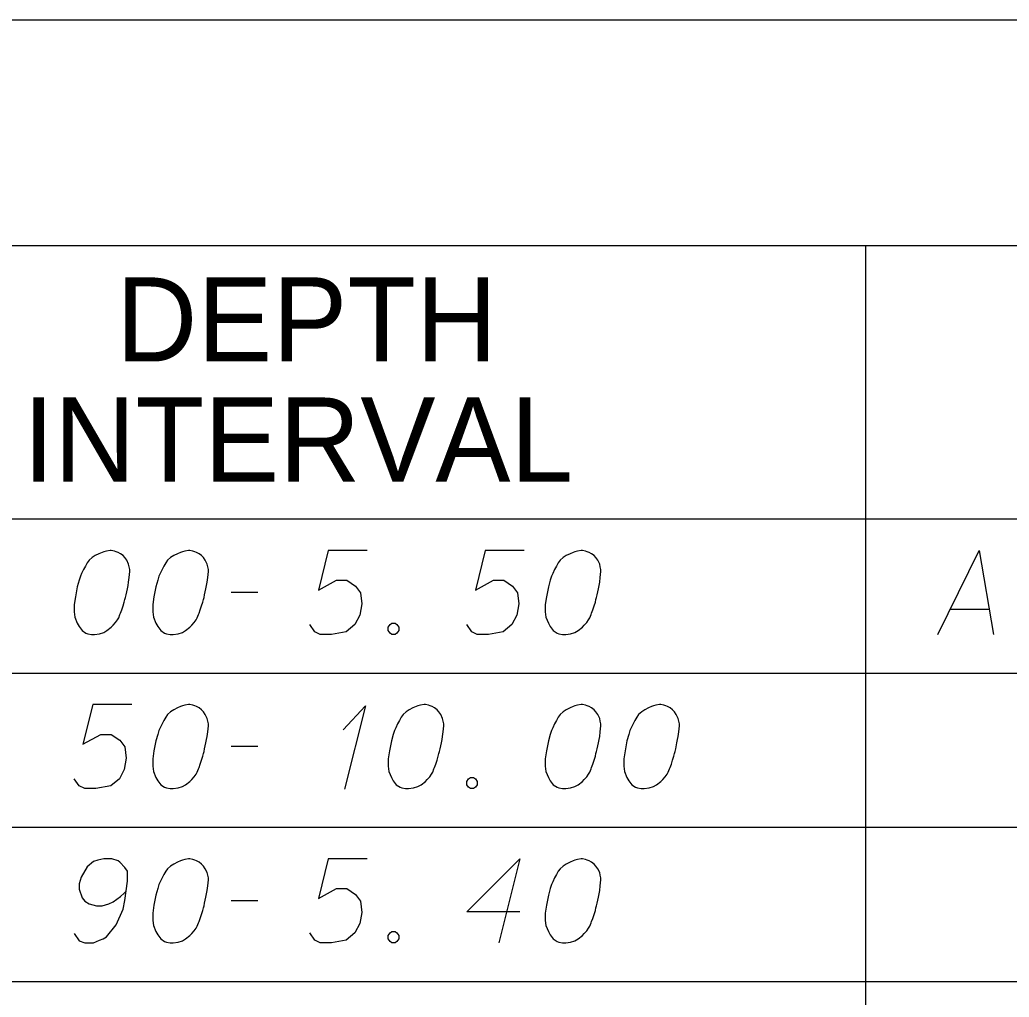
# Model space of a CAD drawing. Extents: x 2074207 to 2076812, y 516372 to 523312.
# Drawn here: x 2076396.8 to 2076453.3, y 520209.9 to 520265.7 of the extents above; entities that cross this region are included whole.
import ezdxf

# ---------------------------------------------------------------- set-up
doc = ezdxf.new("R2010")
doc.units = 0
for name, color, linetype in [('Prop DirtTable_ Soil Test Results - Outline (Major)', 7, 'Continuous'), ('Prop DirtTable_ Soil Test Results - Outline (Minor)', 7, 'Continuous'), ('Prop DirtTable_ Soil Test Results - Tx (Header - Small)', 7, 'Continuous'), ('Prop DirtTable_ Soil Test Results - Tx (Sample Data)', 7, 'Continuous')]:
    doc.layers.add(name, color=color, linetype=linetype)

msp = doc.modelspace()

# ---------------------------------------------------------------- linework, layer by layer
at = {"layer": 'Prop DirtTable_ Soil Test Results - Outline (Major)'}
for p, q in [((2076260.609, 520265.687), (2076811.903, 520265.687)), ((2076260.609, 520237.201), (2076811.903, 520237.201)), ((2076260.609, 520237.201), (2076811.903, 520237.201))]:
    msp.add_line(p, q, dxfattribs=at)
at = {"layer": 'Prop DirtTable_ Soil Test Results - Outline (Minor)'}
for p, q in [((2076260.609, 520252.801), (2076811.903, 520252.801)), ((2076445.062, 520252.801), (2076445.062, 520228.401)), ((2076260.609, 520228.401), (2076811.903, 520228.401)), ((2076260.609, 520228.401), (2076811.903, 520228.401)), ((2076445.063, 520228.401), (2076445.063, 520219.601)), ((2076260.609, 520219.601), (2076811.903, 520219.601)), ((2076260.609, 520219.601), (2076811.903, 520219.601)), ((2076445.063, 520219.601), (2076445.063, 520210.801)), ((2076260.609, 520210.801), (2076811.903, 520210.801)), ((2076260.609, 520210.801), (2076811.903, 520210.801)), ((2076445.063, 520210.801), (2076445.063, 520202.001))]:
    msp.add_line(p, q, dxfattribs=at)
at = {"layer": 'Prop DirtTable_ Soil Test Results - Tx (Sample Data)'}
for points in [[(2076402.018, 520235.406), (2076401.948, 520235.406), (2076401.736, 520235.369), (2076401.595, 520235.331), (2076401.489, 520235.293), (2076401.313, 520235.217), (2076401.101, 520235.104), (2076400.925, 520234.991), (2076400.748, 520234.84), (2076400.643, 520234.688), (2076400.537, 520234.499), (2076400.431, 520234.31), (2076400.325, 520234.084), (2076400.255, 520233.932), (2076400.184, 520233.706), (2076400.078, 520233.328), (2076399.972, 520232.761), (2076399.902, 520232.307), (2076399.902, 520231.891), (2076399.937, 520231.589), (2076400.078, 520231.249), (2076400.184, 520231.06), (2076400.36, 520230.833), (2076400.572, 520230.682), (2076400.678, 520230.644), (2076400.889, 520230.606), (2076401.066, 520230.606), (2076401.348, 520230.644), (2076401.595, 520230.72), (2076401.771, 520230.833), (2076402.018, 520231.022), (2076402.124, 520231.136), (2076402.265, 520231.287), (2076402.371, 520231.438), (2076402.442, 520231.551), (2076402.512, 520231.74), (2076402.547, 520231.816), (2076402.618, 520232.005), (2076402.689, 520232.232), (2076402.759, 520232.458), (2076402.794, 520232.61), (2076402.83, 520232.723), (2076402.865, 520232.874), (2076402.935, 520233.214), (2076402.971, 520233.403), (2076403.006, 520233.592), (2076403.041, 520233.857), (2076403.077, 520234.197), (2076403.077, 520234.31), (2076403.041, 520234.462), (2076403.006, 520234.613), (2076402.9, 520234.84), (2076402.794, 520234.991), (2076402.689, 520235.104), (2076402.547, 520235.217), (2076402.406, 520235.293), (2076402.3, 520235.331), (2076402.195, 520235.369), (2076402.018, 520235.406)], [(2076406.498, 520235.406), (2076406.428, 520235.406), (2076406.216, 520235.369), (2076406.075, 520235.331), (2076405.969, 520235.293), (2076405.793, 520235.217), (2076405.581, 520235.104), (2076405.405, 520234.991), (2076405.228, 520234.84), (2076405.123, 520234.688), (2076405.017, 520234.499), (2076404.911, 520234.31), (2076404.805, 520234.084), (2076404.735, 520233.932), (2076404.664, 520233.706), (2076404.558, 520233.328), (2076404.452, 520232.761), (2076404.382, 520232.307), (2076404.382, 520231.891), (2076404.417, 520231.589), (2076404.558, 520231.249), (2076404.664, 520231.06), (2076404.84, 520230.833), (2076405.052, 520230.682), (2076405.158, 520230.644), (2076405.369, 520230.606), (2076405.546, 520230.606), (2076405.828, 520230.644), (2076406.075, 520230.72), (2076406.251, 520230.833), (2076406.498, 520231.022), (2076406.604, 520231.136), (2076406.745, 520231.287), (2076406.851, 520231.438), (2076406.922, 520231.551), (2076406.992, 520231.74), (2076407.027, 520231.816), (2076407.098, 520232.005), (2076407.169, 520232.232), (2076407.239, 520232.458), (2076407.274, 520232.61), (2076407.31, 520232.723), (2076407.345, 520232.874), (2076407.415, 520233.214), (2076407.451, 520233.403), (2076407.486, 520233.592), (2076407.521, 520233.857), (2076407.557, 520234.197), (2076407.557, 520234.31), (2076407.521, 520234.462), (2076407.486, 520234.613), (2076407.38, 520234.84), (2076407.274, 520234.991), (2076407.169, 520235.104), (2076407.027, 520235.217), (2076406.886, 520235.293), (2076406.78, 520235.331), (2076406.675, 520235.369), (2076406.498, 520235.406)], [(2076416.622, 520235.406), (2076414.4, 520235.406), (2076413.836, 520233.139), (2076414.859, 520233.706), (2076415.458, 520233.706), (2076415.952, 520233.365), (2076416.234, 520232.988), (2076416.305, 520232.345), (2076416.199, 520231.703), (2076415.917, 520231.173), (2076415.423, 520230.758), (2076414.576, 520230.606), (2076413.941, 520230.606), (2076413.624, 520230.758), (2076413.342, 520231.173)], [(2076425.582, 520235.406), (2076423.36, 520235.406), (2076422.796, 520233.139), (2076423.819, 520233.706), (2076424.418, 520233.706), (2076424.912, 520233.365), (2076425.194, 520232.988), (2076425.265, 520232.345), (2076425.159, 520231.703), (2076424.877, 520231.173), (2076424.383, 520230.758), (2076423.536, 520230.606), (2076422.901, 520230.606), (2076422.584, 520230.758), (2076422.302, 520231.173)], [(2076428.898, 520235.406), (2076428.828, 520235.406), (2076428.616, 520235.369), (2076428.475, 520235.331), (2076428.369, 520235.293), (2076428.193, 520235.217), (2076427.981, 520235.104), (2076427.805, 520234.991), (2076427.628, 520234.84), (2076427.523, 520234.688), (2076427.417, 520234.499), (2076427.311, 520234.31), (2076427.205, 520234.084), (2076427.135, 520233.932), (2076427.064, 520233.706), (2076426.958, 520233.328), (2076426.852, 520232.761), (2076426.782, 520232.307), (2076426.782, 520231.891), (2076426.817, 520231.589), (2076426.958, 520231.249), (2076427.064, 520231.06), (2076427.24, 520230.833), (2076427.452, 520230.682), (2076427.558, 520230.644), (2076427.769, 520230.606), (2076427.946, 520230.606), (2076428.228, 520230.644), (2076428.475, 520230.72), (2076428.651, 520230.833), (2076428.898, 520231.022), (2076429.004, 520231.136), (2076429.145, 520231.287), (2076429.251, 520231.438), (2076429.322, 520231.551), (2076429.392, 520231.74), (2076429.427, 520231.816), (2076429.498, 520232.005), (2076429.569, 520232.232), (2076429.639, 520232.458), (2076429.674, 520232.61), (2076429.71, 520232.723), (2076429.745, 520232.874), (2076429.815, 520233.214), (2076429.851, 520233.403), (2076429.886, 520233.592), (2076429.921, 520233.857), (2076429.957, 520234.197), (2076429.957, 520234.31), (2076429.921, 520234.462), (2076429.886, 520234.613), (2076429.78, 520234.84), (2076429.674, 520234.991), (2076429.569, 520235.104), (2076429.427, 520235.217), (2076429.286, 520235.293), (2076429.18, 520235.331), (2076429.075, 520235.369), (2076428.898, 520235.406)], [(2076449.182, 520230.606), (2076451.545, 520235.406), (2076452.357, 520230.606)], [(2076408.862, 520233.025), (2076410.379, 520233.025)], [(2076449.887, 520232.043), (2076452.11, 520232.043)], [(2076418.033, 520231.249), (2076418.21, 520231.249), (2076418.316, 520231.173), (2076418.421, 520231.022), (2076418.421, 520230.833), (2076418.316, 520230.682), (2076418.21, 520230.606), (2076418.033, 520230.606), (2076417.928, 520230.682), (2076417.822, 520230.833), (2076417.822, 520231.022), (2076417.928, 520231.173), (2076418.033, 520231.249)], [(2076403.182, 520226.606), (2076400.96, 520226.606), (2076400.396, 520224.339), (2076401.419, 520224.906), (2076402.018, 520224.906), (2076402.512, 520224.565), (2076402.794, 520224.188), (2076402.865, 520223.545), (2076402.759, 520222.903), (2076402.477, 520222.373), (2076401.983, 520221.958), (2076401.136, 520221.806), (2076400.501, 520221.806), (2076400.184, 520221.958), (2076399.902, 520222.373)], [(2076406.498, 520226.606), (2076406.428, 520226.606), (2076406.216, 520226.569), (2076406.075, 520226.531), (2076405.969, 520226.493), (2076405.793, 520226.417), (2076405.581, 520226.304), (2076405.405, 520226.191), (2076405.228, 520226.04), (2076405.123, 520225.888), (2076405.017, 520225.699), (2076404.911, 520225.51), (2076404.805, 520225.284), (2076404.735, 520225.132), (2076404.664, 520224.906), (2076404.558, 520224.528), (2076404.452, 520223.961), (2076404.382, 520223.507), (2076404.382, 520223.091), (2076404.417, 520222.789), (2076404.558, 520222.449), (2076404.664, 520222.26), (2076404.84, 520222.033), (2076405.052, 520221.882), (2076405.158, 520221.844), (2076405.369, 520221.806), (2076405.546, 520221.806), (2076405.828, 520221.844), (2076406.075, 520221.92), (2076406.251, 520222.033), (2076406.498, 520222.222), (2076406.604, 520222.336), (2076406.745, 520222.487), (2076406.851, 520222.638), (2076406.922, 520222.751), (2076406.992, 520222.94), (2076407.027, 520223.016), (2076407.098, 520223.205), (2076407.169, 520223.432), (2076407.239, 520223.658), (2076407.274, 520223.81), (2076407.31, 520223.923), (2076407.345, 520224.074), (2076407.415, 520224.414), (2076407.451, 520224.603), (2076407.486, 520224.792), (2076407.521, 520225.057), (2076407.557, 520225.397), (2076407.557, 520225.51), (2076407.521, 520225.662), (2076407.486, 520225.813), (2076407.38, 520226.04), (2076407.274, 520226.191), (2076407.169, 520226.304), (2076407.027, 520226.417), (2076406.886, 520226.493), (2076406.78, 520226.531), (2076406.675, 520226.569), (2076406.498, 520226.606)], [(2076415.247, 520225.17), (2076416.517, 520226.531), (2076415.317, 520221.769)], [(2076419.938, 520226.606), (2076419.868, 520226.606), (2076419.656, 520226.569), (2076419.515, 520226.531), (2076419.409, 520226.493), (2076419.233, 520226.417), (2076419.021, 520226.304), (2076418.845, 520226.191), (2076418.668, 520226.04), (2076418.563, 520225.888), (2076418.457, 520225.699), (2076418.351, 520225.51), (2076418.245, 520225.284), (2076418.175, 520225.132), (2076418.104, 520224.906), (2076417.998, 520224.528), (2076417.892, 520223.961), (2076417.822, 520223.507), (2076417.822, 520223.091), (2076417.857, 520222.789), (2076417.998, 520222.449), (2076418.104, 520222.26), (2076418.28, 520222.033), (2076418.492, 520221.882), (2076418.598, 520221.844), (2076418.809, 520221.806), (2076418.986, 520221.806), (2076419.268, 520221.844), (2076419.515, 520221.92), (2076419.691, 520222.033), (2076419.938, 520222.222), (2076420.044, 520222.336), (2076420.185, 520222.487), (2076420.291, 520222.638), (2076420.362, 520222.751), (2076420.432, 520222.94), (2076420.467, 520223.016), (2076420.538, 520223.205), (2076420.609, 520223.432), (2076420.679, 520223.658), (2076420.714, 520223.81), (2076420.75, 520223.923), (2076420.785, 520224.074), (2076420.855, 520224.414), (2076420.891, 520224.603), (2076420.926, 520224.792), (2076420.961, 520225.057), (2076420.997, 520225.397), (2076420.997, 520225.51), (2076420.961, 520225.662), (2076420.926, 520225.813), (2076420.82, 520226.04), (2076420.714, 520226.191), (2076420.609, 520226.304), (2076420.467, 520226.417), (2076420.326, 520226.493), (2076420.22, 520226.531), (2076420.115, 520226.569), (2076419.938, 520226.606)], [(2076428.898, 520226.606), (2076428.828, 520226.606), (2076428.616, 520226.569), (2076428.475, 520226.531), (2076428.369, 520226.493), (2076428.193, 520226.417), (2076427.981, 520226.304), (2076427.805, 520226.191), (2076427.628, 520226.04), (2076427.523, 520225.888), (2076427.417, 520225.699), (2076427.311, 520225.51), (2076427.205, 520225.284), (2076427.135, 520225.132), (2076427.064, 520224.906), (2076426.958, 520224.528), (2076426.852, 520223.961), (2076426.782, 520223.507), (2076426.782, 520223.091), (2076426.817, 520222.789), (2076426.958, 520222.449), (2076427.064, 520222.26), (2076427.24, 520222.033), (2076427.452, 520221.882), (2076427.558, 520221.844), (2076427.769, 520221.806), (2076427.946, 520221.806), (2076428.228, 520221.844), (2076428.475, 520221.92), (2076428.651, 520222.033), (2076428.898, 520222.222), (2076429.004, 520222.336), (2076429.145, 520222.487), (2076429.251, 520222.638), (2076429.322, 520222.751), (2076429.392, 520222.94), (2076429.427, 520223.016), (2076429.498, 520223.205), (2076429.569, 520223.432), (2076429.639, 520223.658), (2076429.674, 520223.81), (2076429.71, 520223.923), (2076429.745, 520224.074), (2076429.815, 520224.414), (2076429.851, 520224.603), (2076429.886, 520224.792), (2076429.921, 520225.057), (2076429.957, 520225.397), (2076429.957, 520225.51), (2076429.921, 520225.662), (2076429.886, 520225.813), (2076429.78, 520226.04), (2076429.674, 520226.191), (2076429.569, 520226.304), (2076429.427, 520226.417), (2076429.286, 520226.493), (2076429.18, 520226.531), (2076429.075, 520226.569), (2076428.898, 520226.606)], [(2076433.378, 520226.606), (2076433.308, 520226.606), (2076433.096, 520226.569), (2076432.955, 520226.531), (2076432.849, 520226.493), (2076432.673, 520226.417), (2076432.461, 520226.304), (2076432.285, 520226.191), (2076432.108, 520226.04), (2076432.003, 520225.888), (2076431.897, 520225.699), (2076431.791, 520225.51), (2076431.685, 520225.284), (2076431.615, 520225.132), (2076431.544, 520224.906), (2076431.438, 520224.528), (2076431.332, 520223.961), (2076431.262, 520223.507), (2076431.262, 520223.091), (2076431.297, 520222.789), (2076431.438, 520222.449), (2076431.544, 520222.26), (2076431.72, 520222.033), (2076431.932, 520221.882), (2076432.038, 520221.844), (2076432.249, 520221.806), (2076432.426, 520221.806), (2076432.708, 520221.844), (2076432.955, 520221.92), (2076433.131, 520222.033), (2076433.378, 520222.222), (2076433.484, 520222.336), (2076433.625, 520222.487), (2076433.731, 520222.638), (2076433.802, 520222.751), (2076433.872, 520222.94), (2076433.907, 520223.016), (2076433.978, 520223.205), (2076434.049, 520223.432), (2076434.119, 520223.658), (2076434.154, 520223.81), (2076434.19, 520223.923), (2076434.225, 520224.074), (2076434.295, 520224.414), (2076434.331, 520224.603), (2076434.366, 520224.792), (2076434.401, 520225.057), (2076434.437, 520225.397), (2076434.437, 520225.51), (2076434.401, 520225.662), (2076434.366, 520225.813), (2076434.26, 520226.04), (2076434.154, 520226.191), (2076434.049, 520226.304), (2076433.907, 520226.417), (2076433.766, 520226.493), (2076433.66, 520226.531), (2076433.555, 520226.569), (2076433.378, 520226.606)], [(2076408.862, 520224.225), (2076410.379, 520224.225)], [(2076422.513, 520222.449), (2076422.69, 520222.449), (2076422.796, 520222.373), (2076422.901, 520222.222), (2076422.901, 520222.033), (2076422.796, 520221.882), (2076422.69, 520221.806), (2076422.513, 520221.806), (2076422.408, 520221.882), (2076422.302, 520222.033), (2076422.302, 520222.222), (2076422.408, 520222.373), (2076422.513, 520222.449)], [(2076399.902, 520213.536), (2076400.184, 520213.12), (2076400.501, 520213.006), (2076400.995, 520213.006), (2076401.348, 520213.158), (2076401.56, 520213.233), (2076401.736, 520213.347), (2076402.3, 520214.027), (2076402.689, 520214.934), (2076402.794, 520215.425), (2076402.935, 520216.521), (2076402.935, 520217.088), (2076402.794, 520217.315), (2076402.512, 520217.617), (2076402.406, 520217.693), (2076402.054, 520217.806), (2076401.595, 520217.806), (2076401.242, 520217.731), (2076400.995, 520217.655), (2076400.643, 520217.353), (2076400.29, 520216.748), (2076400.184, 520216.37), (2076400.184, 520216.068), (2076400.36, 520215.577), (2076400.501, 520215.388), (2076400.748, 520215.236), (2076401.172, 520215.123), (2076401.489, 520215.123), (2076401.877, 520215.236), (2076402.124, 520215.35), (2076402.547, 520215.652), (2076402.759, 520215.841), (2076402.865, 520215.954)], [(2076406.498, 520217.806), (2076406.428, 520217.806), (2076406.216, 520217.769), (2076406.075, 520217.731), (2076405.969, 520217.693), (2076405.793, 520217.617), (2076405.581, 520217.504), (2076405.405, 520217.391), (2076405.228, 520217.24), (2076405.123, 520217.088), (2076405.017, 520216.899), (2076404.911, 520216.71), (2076404.805, 520216.484), (2076404.735, 520216.332), (2076404.664, 520216.106), (2076404.558, 520215.728), (2076404.452, 520215.161), (2076404.382, 520214.707), (2076404.382, 520214.291), (2076404.417, 520213.989), (2076404.558, 520213.649), (2076404.664, 520213.46), (2076404.84, 520213.233), (2076405.052, 520213.082), (2076405.158, 520213.044), (2076405.369, 520213.006), (2076405.546, 520213.006), (2076405.828, 520213.044), (2076406.075, 520213.12), (2076406.251, 520213.233), (2076406.498, 520213.422), (2076406.604, 520213.536), (2076406.745, 520213.687), (2076406.851, 520213.838), (2076406.922, 520213.951), (2076406.992, 520214.14), (2076407.027, 520214.216), (2076407.098, 520214.405), (2076407.169, 520214.632), (2076407.239, 520214.858), (2076407.274, 520215.01), (2076407.31, 520215.123), (2076407.345, 520215.274), (2076407.415, 520215.614), (2076407.451, 520215.803), (2076407.486, 520215.992), (2076407.521, 520216.257), (2076407.557, 520216.597), (2076407.557, 520216.71), (2076407.521, 520216.862), (2076407.486, 520217.013), (2076407.38, 520217.24), (2076407.274, 520217.391), (2076407.169, 520217.504), (2076407.027, 520217.617), (2076406.886, 520217.693), (2076406.78, 520217.731), (2076406.675, 520217.769), (2076406.498, 520217.806)], [(2076416.622, 520217.806), (2076414.4, 520217.806), (2076413.836, 520215.539), (2076414.859, 520216.106), (2076415.458, 520216.106), (2076415.952, 520215.765), (2076416.234, 520215.388), (2076416.305, 520214.745), (2076416.199, 520214.103), (2076415.917, 520213.573), (2076415.423, 520213.158), (2076414.576, 520213.006), (2076413.941, 520213.006), (2076413.624, 520213.158), (2076413.342, 520213.573)], [(2076425.335, 520214.783), (2076422.302, 520214.783), (2076425.335, 520217.806), (2076424.136, 520213.006)], [(2076428.898, 520217.806), (2076428.828, 520217.806), (2076428.616, 520217.769), (2076428.475, 520217.731), (2076428.369, 520217.693), (2076428.193, 520217.617), (2076427.981, 520217.504), (2076427.805, 520217.391), (2076427.628, 520217.24), (2076427.523, 520217.088), (2076427.417, 520216.899), (2076427.311, 520216.71), (2076427.205, 520216.484), (2076427.135, 520216.332), (2076427.064, 520216.106), (2076426.958, 520215.728), (2076426.852, 520215.161), (2076426.782, 520214.707), (2076426.782, 520214.291), (2076426.817, 520213.989), (2076426.958, 520213.649), (2076427.064, 520213.46), (2076427.24, 520213.233), (2076427.452, 520213.082), (2076427.558, 520213.044), (2076427.769, 520213.006), (2076427.946, 520213.006), (2076428.228, 520213.044), (2076428.475, 520213.12), (2076428.651, 520213.233), (2076428.898, 520213.422), (2076429.004, 520213.536), (2076429.145, 520213.687), (2076429.251, 520213.838), (2076429.322, 520213.951), (2076429.392, 520214.14), (2076429.427, 520214.216), (2076429.498, 520214.405), (2076429.569, 520214.632), (2076429.639, 520214.858), (2076429.674, 520215.01), (2076429.71, 520215.123), (2076429.745, 520215.274), (2076429.815, 520215.614), (2076429.851, 520215.803), (2076429.886, 520215.992), (2076429.921, 520216.257), (2076429.957, 520216.597), (2076429.957, 520216.71), (2076429.921, 520216.862), (2076429.886, 520217.013), (2076429.78, 520217.24), (2076429.674, 520217.391), (2076429.569, 520217.504), (2076429.427, 520217.617), (2076429.286, 520217.693), (2076429.18, 520217.731), (2076429.075, 520217.769), (2076428.898, 520217.806)], [(2076408.862, 520215.425), (2076410.379, 520215.425)], [(2076418.033, 520213.649), (2076418.21, 520213.649), (2076418.316, 520213.573), (2076418.421, 520213.422), (2076418.421, 520213.233), (2076418.316, 520213.082), (2076418.21, 520213.006), (2076418.033, 520213.006), (2076417.928, 520213.082), (2076417.822, 520213.233), (2076417.822, 520213.422), (2076417.928, 520213.573), (2076418.033, 520213.649)]]:
    msp.add_lwpolyline(points, dxfattribs=at)

# ---------------------------------------------------------------- texts
at = {"layer": 'Prop DirtTable_ Soil Test Results - Tx (Header - Small)'}
for s, p in [('DEPTH', (2076402.289, 520246.187)), ('INTERVAL', (2076396.977, 520239.33))]:
    msp.add_text(s, height=4.8, dxfattribs=at).set_placement(p)

doc.saveas('drawing.dxf')
